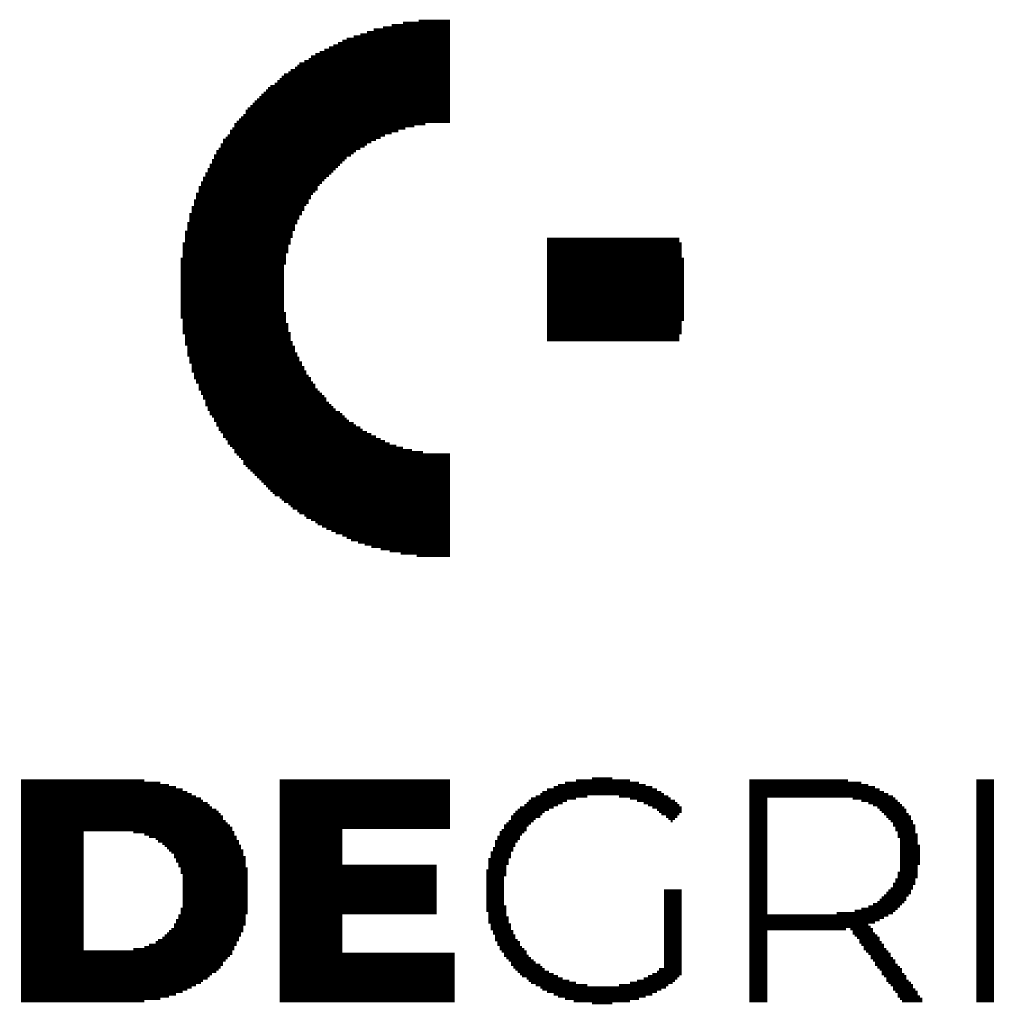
# Model space of a CAD drawing. Extents: x -9 to 122, y -9 to 65.
# Tile 299 of 308: x 106.26 to 113.6, y 41.19 to 48.59. Entities that reach past the tile are written whole.
import ezdxf

# ---------------------------------------------------------------- set-up
doc = ezdxf.new("R2010")
doc.units = 0
doc.layers.add('CLICKER_4_FOR_R7FA4M2A_V100_GTO', color=12, linetype='CONTINUOUS')

msp = doc.modelspace()

# ---------------------------------------------------------------- linework, layer by layer
at = {"layer": 'CLICKER_4_FOR_R7FA4M2A_V100_GTO', "const_width": 0.01778}
for points in [[(109.14126, 48.56988), (109.49432, 48.56988)], [(109.2581, 48.58512), (109.49432, 48.58512)], [(108.86948, 48.5013), (109.49432, 48.5013)], [(108.92028, 48.51908), (109.49432, 48.51908)], [(108.98886, 48.53432), (109.49432, 48.53432)], [(109.0549, 48.5521), (109.49432, 48.5521)], [(108.65104, 48.41748), (109.49432, 48.41748)], [(108.68406, 48.43526), (109.49432, 48.43526)], [(108.71708, 48.4505), (109.49432, 48.4505)], [(108.76788, 48.46828), (109.49432, 48.46828)], [(108.81868, 48.48352), (109.49432, 48.48352)], [(108.51388, 48.3489), (109.49432, 48.3489)], [(108.54944, 48.36668), (109.49432, 48.36668)], [(108.58246, 48.38446), (109.49432, 48.38446)], [(108.61548, 48.3997), (109.49432, 48.3997)], [(108.39704, 48.28286), (109.49432, 48.28286)], [(108.43006, 48.2981), (109.49432, 48.2981)], [(108.44784, 48.31588), (109.49432, 48.31588)], [(108.48086, 48.33366), (109.49432, 48.33366)], [(108.27766, 48.1965), (109.49432, 48.1965)], [(108.29544, 48.21428), (109.49432, 48.21428)], [(108.32846, 48.23206), (109.49432, 48.23206)], [(108.34624, 48.2473), (109.49432, 48.2473)], [(108.36148, 48.26508), (109.49432, 48.26508)], [(108.19384, 48.13046), (109.49432, 48.13046)], [(108.21162, 48.1457), (109.49432, 48.1457)], [(108.22686, 48.16348), (109.49432, 48.16348)], [(108.24464, 48.18126), (109.49432, 48.18126)], [(108.09224, 48.0441), (109.49432, 48.0441)], [(108.11002, 48.06188), (109.49432, 48.06188)], [(108.12526, 48.07966), (109.49432, 48.07966)], [(108.14304, 48.0949), (109.49432, 48.0949)], [(108.17606, 48.11268), (109.49432, 48.11268)], [(108.02366, 47.97806), (109.49432, 47.97806)], [(108.04144, 47.9933), (109.49432, 47.9933)], [(108.05922, 48.01108), (109.49432, 48.01108)], [(108.07446, 48.02886), (109.49432, 48.02886)], [(107.95762, 47.90948), (109.49432, 47.90948)], [(107.97286, 47.92726), (109.49432, 47.92726)], [(107.99064, 47.9425), (109.49432, 47.9425)], [(108.00842, 47.96028), (109.49432, 47.96028)], [(107.88904, 47.82566), (109.49432, 47.82566)], [(107.90682, 47.84344), (109.49432, 47.84344)], [(107.92206, 47.85868), (109.49432, 47.85868)], [(107.93984, 47.87646), (109.49432, 47.87646)], [(107.95762, 47.89424), (109.49432, 47.89424)], [(107.83824, 47.75708), (109.1057, 47.75708)], [(107.85602, 47.77486), (109.1565, 47.77486)], [(107.87126, 47.80788), (109.3089, 47.80788)], [(107.87126, 47.79264), (109.22508, 47.79264)], [(107.78744, 47.69104), (108.93806, 47.69104)], [(107.80522, 47.70628), (108.97108, 47.70628)], [(107.82046, 47.72406), (109.0041, 47.72406)], [(107.83824, 47.74184), (109.0549, 47.74184)], [(107.73664, 47.60468), (108.78566, 47.60468)], [(107.75442, 47.62246), (108.81868, 47.62246)], [(107.76966, 47.65548), (108.86948, 47.65548)], [(107.76966, 47.64024), (108.8517, 47.64024)], [(107.78744, 47.67326), (108.9025, 47.67326)], [(107.70362, 47.53864), (108.70184, 47.53864)], [(107.71886, 47.57166), (108.7501, 47.57166)], [(107.71886, 47.55388), (108.71708, 47.55388)], [(107.73664, 47.58944), (108.76788, 47.58944)], [(107.6706, 47.47006), (108.63326, 47.47006)], [(107.6706, 47.45228), (108.61548, 47.45228)], [(107.68584, 47.50308), (108.66628, 47.50308)], [(107.68584, 47.48784), (108.65104, 47.48784)], [(107.70362, 47.52086), (108.68406, 47.52086)], [(107.63504, 47.40402), (108.56468, 47.40402)], [(107.63504, 47.38624), (108.54944, 47.38624)], [(107.65282, 47.43704), (108.60024, 47.43704)], [(107.65282, 47.41926), (108.58246, 47.41926)], [(107.60202, 47.33544), (108.49864, 47.33544)], [(107.60202, 47.31766), (108.49864, 47.31766)], [(107.6198, 47.36846), (108.53166, 47.36846)], [(107.6198, 47.35322), (108.51388, 47.35322)], [(107.569, 47.23384), (108.43006, 47.23384)], [(107.58424, 47.28464), (108.46308, 47.28464)], [(107.58424, 47.26686), (108.44784, 47.26686)], [(107.58424, 47.25162), (108.44784, 47.25162)], [(107.60202, 47.30242), (108.48086, 47.30242)], [(107.55122, 47.18304), (108.39704, 47.18304)], [(107.55122, 47.16526), (108.39704, 47.16526)], [(107.569, 47.21606), (108.43006, 47.21606)], [(107.569, 47.20082), (108.41228, 47.20082)], [(107.53344, 47.13224), (108.37926, 47.13224)], [(107.53344, 47.11446), (108.36148, 47.11446)], [(107.53344, 47.09922), (108.36148, 47.09922)], [(107.53344, 47.08144), (108.34624, 47.08144)], [(107.55122, 47.15002), (108.37926, 47.15002)], [(107.5182, 47.06366), (108.34624, 47.06366)], [(107.5182, 47.04842), (108.32846, 47.04842)], [(107.5182, 47.03064), (108.32846, 47.03064)], [(107.5182, 47.01286), (108.32846, 47.01286)], [(107.50042, 46.99762), (108.31068, 46.99762)], [(107.50042, 46.97984), (108.31068, 46.97984)], [(107.50042, 46.96206), (108.31068, 46.96206)], [(107.50042, 46.94682), (108.29544, 46.94682)], [(110.2233, 46.94682), (111.21898, 46.94682)], [(107.48264, 46.91126), (108.29544, 46.91126)], [(107.48264, 46.89602), (108.27766, 46.89602)], [(107.48264, 46.87824), (108.27766, 46.87824)], [(107.48264, 46.863), (108.27766, 46.863)], [(107.50042, 46.92904), (108.29544, 46.92904)], [(110.2233, 46.92904), (111.21898, 46.92904)], [(110.2233, 46.91126), (111.23676, 46.91126)], [(110.2233, 46.89602), (111.23676, 46.89602)], [(110.2233, 46.87824), (111.23676, 46.87824)], [(110.2233, 46.863), (111.23676, 46.863)], [(107.4674, 46.79442), (108.25988, 46.79442)], [(107.48264, 46.84522), (108.27766, 46.84522)], [(107.48264, 46.82744), (108.25988, 46.82744)], [(107.48264, 46.8122), (108.25988, 46.8122)], [(110.2233, 46.84522), (111.23676, 46.84522)], [(110.2233, 46.82744), (111.23676, 46.82744)], [(110.2233, 46.8122), (111.23676, 46.8122)], [(110.2233, 46.79442), (111.25454, 46.79442)], [(107.4674, 46.77664), (108.25988, 46.77664)], [(107.4674, 46.7614), (108.25988, 46.7614)], [(107.4674, 46.74362), (108.24464, 46.74362)], [(107.4674, 46.72584), (108.24464, 46.72584)], [(110.2233, 46.77664), (111.25454, 46.77664)], [(110.2233, 46.7614), (111.25454, 46.7614)], [(110.2233, 46.74362), (111.25454, 46.74362)], [(110.2233, 46.72584), (111.25454, 46.72584)], [(107.4674, 46.7106), (108.24464, 46.7106)], [(107.4674, 46.69282), (108.24464, 46.69282)], [(107.4674, 46.67504), (108.24464, 46.67504)], [(107.4674, 46.6598), (108.24464, 46.6598)], [(107.4674, 46.64202), (108.24464, 46.64202)], [(110.2233, 46.7106), (111.25454, 46.7106)], [(110.2233, 46.69282), (111.25454, 46.69282)], [(110.2233, 46.67504), (111.25454, 46.67504)], [(110.2233, 46.6598), (111.25454, 46.6598)], [(110.2233, 46.64202), (111.25454, 46.64202)], [(107.4674, 46.62424), (108.24464, 46.62424)], [(107.4674, 46.609), (108.24464, 46.609)], [(107.4674, 46.59122), (108.24464, 46.59122)], [(107.4674, 46.57344), (108.24464, 46.57344)], [(110.2233, 46.62424), (111.25454, 46.62424)], [(110.2233, 46.609), (111.25454, 46.609)], [(110.2233, 46.59122), (111.25454, 46.59122)], [(110.2233, 46.57344), (111.25454, 46.57344)], [(107.4674, 46.5582), (108.24464, 46.5582)], [(107.4674, 46.54042), (108.24464, 46.54042)], [(107.4674, 46.52264), (108.24464, 46.52264)], [(107.4674, 46.5074), (108.24464, 46.5074)], [(107.4674, 46.48962), (108.24464, 46.48962)], [(110.2233, 46.5582), (111.25454, 46.5582)], [(110.2233, 46.54042), (111.25454, 46.54042)], [(110.2233, 46.52264), (111.25454, 46.52264)], [(110.2233, 46.5074), (111.25454, 46.5074)], [(110.2233, 46.48962), (111.25454, 46.48962)], [(107.4674, 46.47184), (108.24464, 46.47184)], [(107.4674, 46.4566), (108.24464, 46.4566)], [(107.4674, 46.43882), (108.24464, 46.43882)], [(107.4674, 46.42104), (108.24464, 46.42104)], [(110.2233, 46.47184), (111.25454, 46.47184)], [(110.2233, 46.4566), (111.25454, 46.4566)], [(110.2233, 46.43882), (111.25454, 46.43882)], [(110.2233, 46.42104), (111.25454, 46.42104)], [(107.4674, 46.4058), (108.24464, 46.4058)], [(107.4674, 46.38802), (108.25988, 46.38802)], [(107.4674, 46.37024), (108.25988, 46.37024)], [(107.4674, 46.355), (108.25988, 46.355)], [(110.2233, 46.4058), (111.25454, 46.4058)], [(110.2233, 46.38802), (111.25454, 46.38802)], [(110.2233, 46.37024), (111.25454, 46.37024)], [(110.2233, 46.355), (111.25454, 46.355)], [(107.48264, 46.33722), (108.25988, 46.33722)], [(107.48264, 46.32198), (108.25988, 46.32198)], [(107.48264, 46.3042), (108.27766, 46.3042)], [(107.48264, 46.28642), (108.27766, 46.28642)], [(107.48264, 46.27118), (108.27766, 46.27118)], [(110.2233, 46.33722), (111.25454, 46.33722)], [(110.2233, 46.32198), (111.23676, 46.32198)], [(110.2233, 46.3042), (111.23676, 46.3042)], [(110.2233, 46.28642), (111.23676, 46.28642)], [(110.2233, 46.27118), (111.23676, 46.27118)], [(107.48264, 46.2534), (108.27766, 46.2534)], [(107.48264, 46.23562), (108.29544, 46.23562)], [(107.50042, 46.22038), (108.29544, 46.22038)], [(107.50042, 46.2026), (108.29544, 46.2026)], [(110.2233, 46.2534), (111.23676, 46.2534)], [(110.2233, 46.23562), (111.23676, 46.23562)], [(110.2233, 46.22038), (111.21898, 46.22038)], [(110.2233, 46.2026), (111.21898, 46.2026)], [(107.50042, 46.18482), (108.29544, 46.18482)], [(107.50042, 46.16958), (108.31068, 46.16958)], [(107.50042, 46.1518), (108.31068, 46.1518)], [(107.5182, 46.13402), (108.32846, 46.13402)], [(107.5182, 46.11878), (108.32846, 46.11878)], [(110.2233, 46.18482), (111.21898, 46.18482)], [(107.5182, 46.101), (108.32846, 46.101)], [(107.5182, 46.08322), (108.34624, 46.08322)], [(107.5182, 46.06798), (108.34624, 46.06798)], [(107.53344, 46.0502), (108.36148, 46.0502)], [(107.53344, 46.03242), (108.36148, 46.03242)], [(107.53344, 46.01718), (108.37926, 46.01718)], [(107.55122, 45.9994), (108.37926, 45.9994)], [(107.55122, 45.98162), (108.39704, 45.98162)], [(107.55122, 45.96638), (108.39704, 45.96638)], [(107.55122, 45.9486), (108.41228, 45.9486)], [(107.569, 45.93082), (108.41228, 45.93082)], [(107.569, 45.91558), (108.43006, 45.91558)], [(107.569, 45.8978), (108.44784, 45.8978)], [(107.58424, 45.88002), (108.44784, 45.88002)], [(107.58424, 45.86478), (108.46308, 45.86478)], [(107.60202, 45.847), (108.48086, 45.847)], [(107.60202, 45.83176), (108.48086, 45.83176)], [(107.60202, 45.81398), (108.49864, 45.81398)], [(107.6198, 45.7962), (108.51388, 45.7962)], [(107.6198, 45.78096), (108.53166, 45.78096)], [(107.63504, 45.76318), (108.54944, 45.76318)], [(107.63504, 45.7454), (108.56468, 45.7454)], [(107.65282, 45.73016), (108.56468, 45.73016)], [(107.65282, 45.71238), (108.58246, 45.71238)], [(107.65282, 45.6946), (108.60024, 45.6946)], [(107.6706, 45.67936), (108.61548, 45.67936)], [(107.6706, 45.66158), (108.63326, 45.66158)], [(107.68584, 45.6438), (108.66628, 45.6438)], [(107.68584, 45.62856), (108.68406, 45.62856)], [(107.70362, 45.61078), (108.70184, 45.61078)], [(107.71886, 45.593), (108.71708, 45.593)], [(107.71886, 45.57776), (108.73486, 45.57776)], [(107.73664, 45.55998), (108.76788, 45.55998)], [(107.73664, 45.5422), (108.78566, 45.5422)], [(107.75442, 45.52696), (108.81868, 45.52696)], [(107.75442, 45.50918), (108.83646, 45.50918)], [(107.76966, 45.4914), (108.86948, 45.4914)], [(107.78744, 45.47616), (108.9025, 45.47616)], [(107.78744, 45.45838), (108.93806, 45.45838)], [(107.80522, 45.4406), (108.97108, 45.4406)], [(107.82046, 45.42536), (109.0041, 45.42536)], [(107.82046, 45.40758), (109.03966, 45.40758)], [(107.83824, 45.3898), (109.09046, 45.3898)], [(107.85602, 45.37456), (109.14126, 45.37456)], [(107.87126, 45.35678), (109.2073, 45.35678)], [(107.87126, 45.34154), (109.29112, 45.34154)], [(107.88904, 45.32376), (109.49432, 45.32376)], [(107.90682, 45.30598), (109.49432, 45.30598)], [(107.92206, 45.29074), (109.49432, 45.29074)], [(107.93984, 45.27296), (109.49432, 45.27296)], [(107.93984, 45.25518), (109.49432, 45.25518)], [(107.95762, 45.23994), (109.49432, 45.23994)], [(107.97286, 45.22216), (109.49432, 45.22216)], [(107.99064, 45.20438), (109.49432, 45.20438)], [(108.00842, 45.18914), (109.49432, 45.18914)], [(108.02366, 45.17136), (109.49432, 45.17136)], [(108.04144, 45.15358), (109.49432, 45.15358)], [(108.05922, 45.13834), (109.49432, 45.13834)], [(108.07446, 45.12056), (109.49432, 45.12056)], [(108.09224, 45.10278), (109.49432, 45.10278)], [(108.11002, 45.08754), (109.49432, 45.08754)], [(108.12526, 45.06976), (109.49432, 45.06976)], [(108.14304, 45.05198), (109.49432, 45.05198)], [(108.16082, 45.03674), (109.49432, 45.03674)], [(108.17606, 45.01896), (109.49432, 45.01896)], [(108.21162, 45.00118), (109.49432, 45.00118)], [(108.22686, 44.98594), (109.49432, 44.98594)], [(108.24464, 44.96816), (109.49432, 44.96816)], [(108.27766, 44.95038), (109.49432, 44.95038)], [(108.29544, 44.93514), (109.49432, 44.93514)], [(108.31068, 44.91736), (109.49432, 44.91736)], [(108.34624, 44.89958), (109.49432, 44.89958)], [(108.36148, 44.88434), (109.49432, 44.88434)], [(108.39704, 44.86656), (109.49432, 44.86656)], [(108.41228, 44.84878), (109.49432, 44.84878)], [(108.44784, 44.83354), (109.49432, 44.83354)], [(108.48086, 44.81576), (109.49432, 44.81576)], [(108.49864, 44.80052), (109.49432, 44.80052)], [(108.53166, 44.78274), (109.49432, 44.78274)], [(108.56468, 44.76496), (109.49432, 44.76496)], [(108.60024, 44.74972), (109.49432, 44.74972)], [(108.63326, 44.73194), (109.49432, 44.73194)], [(108.68406, 44.71416), (109.49432, 44.71416)], [(108.71708, 44.69892), (109.49432, 44.69892)], [(108.7501, 44.68114), (109.49432, 44.68114)], [(108.8009, 44.66336), (109.49432, 44.66336)], [(108.8517, 44.64812), (109.49432, 44.64812)], [(108.9025, 44.63034), (109.49432, 44.63034)], [(108.97108, 44.61256), (109.49432, 44.61256)], [(109.03966, 44.59732), (109.49432, 44.59732)], [(109.12348, 44.57954), (109.49432, 44.57954)], [(109.24286, 44.56176), (109.49432, 44.56176)], [(106.26598, 42.87266), (107.19562, 42.87266)], [(108.21162, 42.87266), (109.49432, 42.87266)], [(110.44174, 42.87266), (110.84814, 42.87266)], [(110.56112, 42.8879), (110.71352, 42.8879)], [(111.74476, 42.87266), (112.48644, 42.87266)], [(113.45164, 42.87266), (113.58626, 42.87266)], [(106.26598, 42.85488), (107.315, 42.85488)], [(106.26598, 42.8371), (107.38104, 42.8371)], [(106.26598, 42.82186), (107.43184, 42.82186)], [(106.26598, 42.80408), (107.48264, 42.80408)], [(108.21162, 42.85488), (109.49432, 42.85488)], [(108.21162, 42.8371), (109.49432, 42.8371)], [(108.21162, 42.82186), (109.49432, 42.82186)], [(108.21162, 42.80408), (109.49432, 42.80408)], [(110.2233, 42.80408), (111.05134, 42.80408)], [(110.2741, 42.82186), (111.01578, 42.82186)], [(110.30712, 42.8371), (110.96498, 42.8371)], [(110.35792, 42.85488), (110.91418, 42.85488)], [(111.74476, 42.85488), (112.58804, 42.85488)], [(111.74476, 42.8371), (112.63884, 42.8371)], [(111.74476, 42.82186), (112.68964, 42.82186)], [(111.74476, 42.80408), (112.7252, 42.80408)], [(113.45164, 42.85488), (113.58626, 42.85488)], [(113.45164, 42.8371), (113.58626, 42.8371)], [(113.45164, 42.82186), (113.58626, 42.82186)], [(113.45164, 42.80408), (113.58626, 42.80408)], [(106.26598, 42.7863), (107.5182, 42.7863)], [(106.26598, 42.77106), (107.55122, 42.77106)], [(106.26598, 42.75328), (107.58424, 42.75328)], [(106.26598, 42.73804), (107.6198, 42.73804)], [(106.26598, 42.72026), (107.63504, 42.72026)], [(108.21162, 42.7863), (109.49432, 42.7863)], [(108.21162, 42.77106), (109.49432, 42.77106)], [(108.21162, 42.75328), (109.49432, 42.75328)], [(108.21162, 42.73804), (109.49432, 42.73804)], [(108.21162, 42.72026), (109.49432, 42.72026)], [(110.08614, 42.72026), (110.37316, 42.72026)], [(110.10392, 42.73804), (110.44174, 42.73804)], [(110.13694, 42.75328), (110.52556, 42.75328)], [(110.1725, 42.77106), (111.10214, 42.77106)], [(110.18774, 42.7863), (111.08436, 42.7863)], [(110.76432, 42.75328), (111.13516, 42.75328)], [(110.84814, 42.73804), (111.15294, 42.73804)], [(110.89894, 42.72026), (111.18596, 42.72026)], [(111.74476, 42.7863), (112.75822, 42.7863)], [(111.74476, 42.77106), (112.79124, 42.77106)], [(111.74476, 42.75328), (112.8268, 42.75328)], [(111.74476, 42.73804), (111.87938, 42.73804)], [(111.74476, 42.72026), (111.87938, 42.72026)], [(112.522, 42.73804), (112.84204, 42.73804)], [(112.58804, 42.72026), (112.85982, 42.72026)], [(113.45164, 42.7863), (113.58626, 42.7863)], [(113.45164, 42.77106), (113.58626, 42.77106)], [(113.45164, 42.75328), (113.58626, 42.75328)], [(113.45164, 42.73804), (113.58626, 42.73804)], [(113.45164, 42.72026), (113.58626, 42.72026)], [(106.26598, 42.70248), (107.6706, 42.70248)], [(106.26598, 42.68724), (107.68584, 42.68724)], [(106.26598, 42.66946), (107.70362, 42.66946)], [(106.26598, 42.65168), (107.73664, 42.65168)], [(108.21162, 42.70248), (109.49432, 42.70248)], [(108.21162, 42.68724), (109.49432, 42.68724)], [(108.21162, 42.66946), (109.49432, 42.66946)], [(108.21162, 42.65168), (109.49432, 42.65168)], [(110.00232, 42.65168), (110.23854, 42.65168)], [(110.0201, 42.66946), (110.2741, 42.66946)], [(110.05312, 42.68724), (110.30712, 42.68724)], [(110.0709, 42.70248), (110.34014, 42.70248)], [(110.94974, 42.70248), (111.20374, 42.70248)], [(110.98276, 42.68724), (111.21898, 42.68724)], [(111.01578, 42.66946), (111.23676, 42.66946)], [(111.05134, 42.65168), (111.23676, 42.65168)], [(111.74476, 42.70248), (111.87938, 42.70248)], [(111.74476, 42.68724), (111.87938, 42.68724)], [(111.74476, 42.66946), (111.87938, 42.66946)], [(111.74476, 42.65168), (111.87938, 42.65168)], [(112.63884, 42.70248), (112.8776, 42.70248)], [(112.6744, 42.68724), (112.89284, 42.68724)], [(112.70742, 42.66946), (112.91062, 42.66946)], [(112.7252, 42.65168), (112.92586, 42.65168)], [(113.45164, 42.70248), (113.58626, 42.70248)], [(113.45164, 42.68724), (113.58626, 42.68724)], [(113.45164, 42.66946), (113.58626, 42.66946)], [(113.45164, 42.65168), (113.58626, 42.65168)], [(106.26598, 42.63644), (107.75442, 42.63644)], [(106.26598, 42.61866), (107.76966, 42.61866)], [(106.26598, 42.60088), (107.78744, 42.60088)], [(106.26598, 42.58564), (107.78744, 42.58564)], [(106.26598, 42.56786), (107.80522, 42.56786)], [(108.21162, 42.63644), (109.49432, 42.63644)], [(108.21162, 42.61866), (109.49432, 42.61866)], [(108.21162, 42.60088), (109.49432, 42.60088)], [(108.21162, 42.58564), (109.49432, 42.58564)], [(108.21162, 42.56786), (109.49432, 42.56786)], [(109.93374, 42.56786), (110.1217, 42.56786)], [(109.95152, 42.60088), (110.1725, 42.60088)], [(109.95152, 42.58564), (110.13694, 42.58564)], [(109.9693, 42.61866), (110.18774, 42.61866)], [(109.98454, 42.63644), (110.20552, 42.63644)], [(111.06658, 42.63644), (111.23676, 42.63644)], [(111.08436, 42.61866), (111.21898, 42.61866)], [(111.11738, 42.60088), (111.20374, 42.60088)], [(111.13516, 42.58564), (111.18596, 42.58564)], [(111.15294, 42.56786), (111.16818, 42.56786)], [(111.74476, 42.63644), (111.87938, 42.63644)], [(111.74476, 42.61866), (111.87938, 42.61866)], [(111.74476, 42.60088), (111.87938, 42.60088)], [(111.74476, 42.58564), (111.87938, 42.58564)], [(111.74476, 42.56786), (111.87938, 42.56786)], [(112.74044, 42.63644), (112.92586, 42.63644)], [(112.75822, 42.61866), (112.94364, 42.61866)], [(112.776, 42.60088), (112.96142, 42.60088)], [(112.79124, 42.58564), (112.96142, 42.58564)], [(112.80902, 42.56786), (112.97666, 42.56786)], [(113.45164, 42.63644), (113.58626, 42.63644)], [(113.45164, 42.61866), (113.58626, 42.61866)], [(113.45164, 42.60088), (113.58626, 42.60088)], [(113.45164, 42.58564), (113.58626, 42.58564)], [(113.45164, 42.56786), (113.58626, 42.56786)], [(106.26598, 42.55008), (107.82046, 42.55008)], [(106.26598, 42.53484), (107.83824, 42.53484)], [(106.26598, 42.51706), (107.85602, 42.51706)], [(106.26598, 42.49928), (107.85602, 42.49928)], [(108.21162, 42.55008), (109.49432, 42.55008)], [(108.21162, 42.53484), (109.49432, 42.53484)], [(108.21162, 42.51706), (109.49432, 42.51706)], [(108.21162, 42.49928), (108.68406, 42.49928)], [(109.88294, 42.49928), (110.0709, 42.49928)], [(109.90072, 42.53484), (110.08614, 42.53484)], [(109.90072, 42.51706), (110.0709, 42.51706)], [(109.9185, 42.55008), (110.10392, 42.55008)], [(111.74476, 42.55008), (111.87938, 42.55008)], [(111.74476, 42.53484), (111.87938, 42.53484)], [(111.74476, 42.51706), (111.87938, 42.51706)], [(111.74476, 42.49928), (111.87938, 42.49928)], [(112.8268, 42.55008), (112.97666, 42.55008)], [(112.8268, 42.53484), (112.99444, 42.53484)], [(112.84204, 42.51706), (112.99444, 42.51706)], [(112.84204, 42.49928), (112.99444, 42.49928)], [(113.45164, 42.55008), (113.58626, 42.55008)], [(113.45164, 42.53484), (113.58626, 42.53484)], [(113.45164, 42.51706), (113.58626, 42.51706)], [(113.45164, 42.49928), (113.58626, 42.49928)], [(106.26598, 42.48404), (106.73842, 42.48404)], [(106.26598, 42.46626), (106.73842, 42.46626)], [(106.26598, 42.44848), (106.73842, 42.44848)], [(106.26598, 42.43324), (106.73842, 42.43324)], [(107.1118, 42.48404), (107.87126, 42.48404)], [(107.19562, 42.46626), (107.87126, 42.46626)], [(107.22864, 42.44848), (107.88904, 42.44848)], [(107.27944, 42.43324), (107.88904, 42.43324)], [(108.21162, 42.48404), (108.68406, 42.48404)], [(108.21162, 42.46626), (108.68406, 42.46626)], [(108.21162, 42.44848), (108.68406, 42.44848)], [(108.21162, 42.43324), (108.68406, 42.43324)], [(109.84992, 42.44848), (110.0201, 42.44848)], [(109.84992, 42.43324), (110.0201, 42.43324)], [(109.8677, 42.48404), (110.05312, 42.48404)], [(109.8677, 42.46626), (110.03534, 42.46626)], [(111.74476, 42.48404), (111.87938, 42.48404)], [(111.74476, 42.46626), (111.87938, 42.46626)], [(111.74476, 42.44848), (111.87938, 42.44848)], [(111.74476, 42.43324), (111.87938, 42.43324)], [(112.85982, 42.48404), (112.99444, 42.48404)], [(112.85982, 42.46626), (113.01222, 42.46626)], [(112.85982, 42.44848), (113.01222, 42.44848)], [(112.8776, 42.43324), (113.01222, 42.43324)], [(113.45164, 42.48404), (113.58626, 42.48404)], [(113.45164, 42.46626), (113.58626, 42.46626)], [(113.45164, 42.44848), (113.58626, 42.44848)], [(113.45164, 42.43324), (113.58626, 42.43324)], [(106.26598, 42.41546), (106.73842, 42.41546)], [(106.26598, 42.39768), (106.73842, 42.39768)], [(106.26598, 42.38244), (106.73842, 42.38244)], [(106.26598, 42.36466), (106.73842, 42.36466)], [(106.26598, 42.34688), (106.73842, 42.34688)], [(107.29722, 42.41546), (107.90682, 42.41546)], [(107.33024, 42.39768), (107.90682, 42.39768)], [(107.34802, 42.38244), (107.92206, 42.38244)], [(107.3658, 42.36466), (107.92206, 42.36466)], [(107.38104, 42.34688), (107.93984, 42.34688)], [(108.21162, 42.41546), (108.68406, 42.41546)], [(108.21162, 42.39768), (108.68406, 42.39768)], [(108.21162, 42.38244), (108.68406, 42.38244)], [(108.21162, 42.36466), (108.68406, 42.36466)], [(108.21162, 42.34688), (108.68406, 42.34688)], [(109.8169, 42.36466), (109.9693, 42.36466)], [(109.8169, 42.34688), (109.9693, 42.34688)], [(109.83214, 42.41546), (110.00232, 42.41546)], [(109.83214, 42.39768), (109.98454, 42.39768)], [(109.83214, 42.38244), (109.98454, 42.38244)], [(111.74476, 42.41546), (111.87938, 42.41546)], [(111.74476, 42.39768), (111.87938, 42.39768)], [(111.74476, 42.38244), (111.87938, 42.38244)], [(111.74476, 42.36466), (111.87938, 42.36466)], [(111.74476, 42.34688), (111.87938, 42.34688)], [(112.8776, 42.41546), (113.01222, 42.41546)], [(112.8776, 42.39768), (113.01222, 42.39768)], [(112.8776, 42.38244), (113.02746, 42.38244)], [(112.8776, 42.36466), (113.02746, 42.36466)], [(112.8776, 42.34688), (113.02746, 42.34688)], [(113.45164, 42.41546), (113.58626, 42.41546)], [(113.45164, 42.39768), (113.58626, 42.39768)], [(113.45164, 42.38244), (113.58626, 42.38244)], [(113.45164, 42.36466), (113.58626, 42.36466)], [(113.45164, 42.34688), (113.58626, 42.34688)], [(106.26598, 42.33164), (106.73842, 42.33164)], [(106.26598, 42.31386), (106.73842, 42.31386)], [(106.26598, 42.29608), (106.73842, 42.29608)], [(106.26598, 42.28084), (106.73842, 42.28084)], [(107.39882, 42.33164), (107.93984, 42.33164)], [(107.4166, 42.31386), (107.93984, 42.31386)], [(107.4166, 42.29608), (107.95762, 42.29608)], [(107.43184, 42.28084), (107.95762, 42.28084)], [(108.21162, 42.33164), (108.68406, 42.33164)], [(108.21162, 42.31386), (108.68406, 42.31386)], [(108.21162, 42.29608), (108.68406, 42.29608)], [(108.21162, 42.28084), (108.68406, 42.28084)], [(109.78134, 42.28084), (109.93374, 42.28084)], [(109.79912, 42.33164), (109.95152, 42.33164)], [(109.79912, 42.31386), (109.95152, 42.31386)], [(109.79912, 42.29608), (109.95152, 42.29608)], [(111.74476, 42.33164), (111.87938, 42.33164)], [(111.74476, 42.31386), (111.87938, 42.31386)], [(111.74476, 42.29608), (111.87938, 42.29608)], [(111.74476, 42.28084), (111.87938, 42.28084)], [(112.8776, 42.33164), (113.02746, 42.33164)], [(112.8776, 42.31386), (113.02746, 42.31386)], [(112.8776, 42.29608), (113.02746, 42.29608)], [(112.8776, 42.28084), (113.02746, 42.28084)], [(113.45164, 42.33164), (113.58626, 42.33164)], [(113.45164, 42.31386), (113.58626, 42.31386)], [(113.45164, 42.29608), (113.58626, 42.29608)], [(113.45164, 42.28084), (113.58626, 42.28084)], [(106.26598, 42.26306), (106.73842, 42.26306)], [(106.26598, 42.24528), (106.73842, 42.24528)], [(106.26598, 42.23004), (106.73842, 42.23004)], [(106.26598, 42.21226), (106.73842, 42.21226)], [(106.26598, 42.19702), (106.73842, 42.19702)], [(107.43184, 42.26306), (107.95762, 42.26306)], [(107.44962, 42.24528), (107.95762, 42.24528)], [(107.44962, 42.23004), (107.95762, 42.23004)], [(107.4674, 42.21226), (107.97286, 42.21226)], [(107.4674, 42.19702), (107.97286, 42.19702)], [(108.21162, 42.26306), (108.68406, 42.26306)], [(108.21162, 42.24528), (108.68406, 42.24528)], [(108.21162, 42.23004), (109.39272, 42.23004)], [(108.21162, 42.21226), (109.39272, 42.21226)], [(108.21162, 42.19702), (109.39272, 42.19702)], [(109.7661, 42.19702), (109.9185, 42.19702)], [(109.78134, 42.26306), (109.93374, 42.26306)], [(109.78134, 42.24528), (109.93374, 42.24528)], [(109.78134, 42.23004), (109.9185, 42.23004)], [(109.78134, 42.21226), (109.9185, 42.21226)], [(111.74476, 42.26306), (111.87938, 42.26306)], [(111.74476, 42.24528), (111.87938, 42.24528)], [(111.74476, 42.23004), (111.87938, 42.23004)], [(111.74476, 42.21226), (111.87938, 42.21226)], [(111.74476, 42.19702), (111.87938, 42.19702)], [(112.8776, 42.26306), (113.02746, 42.26306)], [(112.8776, 42.24528), (113.02746, 42.24528)], [(112.8776, 42.23004), (113.01222, 42.23004)], [(112.8776, 42.21226), (113.01222, 42.21226)], [(112.8776, 42.19702), (113.01222, 42.19702)], [(113.45164, 42.26306), (113.58626, 42.26306)], [(113.45164, 42.24528), (113.58626, 42.24528)], [(113.45164, 42.23004), (113.58626, 42.23004)], [(113.45164, 42.21226), (113.58626, 42.21226)], [(113.45164, 42.19702), (113.58626, 42.19702)], [(106.26598, 42.17924), (106.73842, 42.17924)], [(106.26598, 42.16146), (106.73842, 42.16146)], [(106.26598, 42.14622), (106.73842, 42.14622)], [(106.26598, 42.12844), (106.73842, 42.12844)], [(107.4674, 42.17924), (107.97286, 42.17924)], [(107.48264, 42.16146), (107.97286, 42.16146)], [(107.48264, 42.14622), (107.97286, 42.14622)], [(107.48264, 42.12844), (107.97286, 42.12844)], [(108.21162, 42.17924), (109.39272, 42.17924)], [(108.21162, 42.16146), (109.39272, 42.16146)], [(108.21162, 42.14622), (109.39272, 42.14622)], [(108.21162, 42.12844), (109.39272, 42.12844)], [(109.7661, 42.17924), (109.9185, 42.17924)], [(109.7661, 42.16146), (109.9185, 42.16146)], [(109.7661, 42.14622), (109.90072, 42.14622)], [(109.7661, 42.12844), (109.90072, 42.12844)], [(111.74476, 42.17924), (111.87938, 42.17924)], [(111.74476, 42.16146), (111.87938, 42.16146)], [(111.74476, 42.14622), (111.87938, 42.14622)], [(111.74476, 42.12844), (111.87938, 42.12844)], [(112.84204, 42.12844), (112.99444, 42.12844)], [(112.85982, 42.17924), (113.01222, 42.17924)], [(112.85982, 42.16146), (113.01222, 42.16146)], [(112.85982, 42.14622), (113.01222, 42.14622)], [(113.45164, 42.17924), (113.58626, 42.17924)], [(113.45164, 42.16146), (113.58626, 42.16146)], [(113.45164, 42.14622), (113.58626, 42.14622)], [(113.45164, 42.12844), (113.58626, 42.12844)], [(106.26598, 42.11066), (106.73842, 42.11066)], [(106.26598, 42.09542), (106.73842, 42.09542)], [(106.26598, 42.07764), (106.73842, 42.07764)], [(106.26598, 42.05986), (106.73842, 42.05986)], [(107.48264, 42.11066), (107.97286, 42.11066)], [(107.48264, 42.09542), (107.97286, 42.09542)], [(107.48264, 42.07764), (107.97286, 42.07764)], [(107.48264, 42.05986), (107.97286, 42.05986)], [(108.21162, 42.11066), (109.39272, 42.11066)], [(108.21162, 42.09542), (109.39272, 42.09542)], [(108.21162, 42.07764), (109.39272, 42.07764)], [(108.21162, 42.05986), (109.39272, 42.05986)], [(109.7661, 42.11066), (109.90072, 42.11066)], [(109.7661, 42.09542), (109.90072, 42.09542)], [(109.7661, 42.07764), (109.90072, 42.07764)], [(109.7661, 42.05986), (109.90072, 42.05986)], [(111.74476, 42.11066), (111.87938, 42.11066)], [(111.74476, 42.09542), (111.87938, 42.09542)], [(111.74476, 42.07764), (111.87938, 42.07764)], [(111.74476, 42.05986), (111.87938, 42.05986)], [(112.80902, 42.05986), (112.97666, 42.05986)], [(112.8268, 42.09542), (112.99444, 42.09542)], [(112.8268, 42.07764), (112.97666, 42.07764)], [(112.84204, 42.11066), (112.99444, 42.11066)], [(113.45164, 42.11066), (113.58626, 42.11066)], [(113.45164, 42.09542), (113.58626, 42.09542)], [(113.45164, 42.07764), (113.58626, 42.07764)], [(113.45164, 42.05986), (113.58626, 42.05986)], [(106.26598, 42.04462), (106.73842, 42.04462)], [(106.26598, 42.02684), (106.73842, 42.02684)], [(106.26598, 42.00906), (106.73842, 42.00906)], [(106.26598, 41.99382), (106.73842, 41.99382)], [(106.26598, 41.97604), (106.73842, 41.97604)], [(107.48264, 42.04462), (107.97286, 42.04462)], [(107.48264, 42.02684), (107.97286, 42.02684)], [(107.48264, 42.00906), (107.97286, 42.00906)], [(107.48264, 41.99382), (107.97286, 41.99382)], [(107.48264, 41.97604), (107.97286, 41.97604)], [(108.21162, 42.04462), (109.39272, 42.04462)], [(108.21162, 42.02684), (109.39272, 42.02684)], [(108.21162, 42.00906), (109.39272, 42.00906)], [(108.21162, 41.99382), (109.39272, 41.99382)], [(108.21162, 41.97604), (109.39272, 41.97604)], [(109.7661, 42.04462), (109.90072, 42.04462)], [(109.7661, 42.02684), (109.90072, 42.02684)], [(109.7661, 42.00906), (109.90072, 42.00906)], [(109.7661, 41.99382), (109.90072, 41.99382)], [(109.7661, 41.97604), (109.90072, 41.97604)], [(111.10214, 42.04462), (111.23676, 42.04462)], [(111.10214, 42.02684), (111.23676, 42.02684)], [(111.10214, 42.00906), (111.23676, 42.00906)], [(111.10214, 41.99382), (111.23676, 41.99382)], [(111.10214, 41.97604), (111.23676, 41.97604)], [(111.74476, 42.04462), (111.87938, 42.04462)], [(111.74476, 42.02684), (111.87938, 42.02684)], [(111.74476, 42.00906), (111.87938, 42.00906)], [(111.74476, 41.99382), (111.87938, 41.99382)], [(111.74476, 41.97604), (111.87938, 41.97604)], [(112.7252, 41.97604), (112.92586, 41.97604)], [(112.74044, 41.99382), (112.92586, 41.99382)], [(112.75822, 42.00906), (112.94364, 42.00906)], [(112.776, 42.02684), (112.96142, 42.02684)], [(112.79124, 42.04462), (112.96142, 42.04462)], [(113.45164, 42.04462), (113.58626, 42.04462)], [(113.45164, 42.02684), (113.58626, 42.02684)], [(113.45164, 42.00906), (113.58626, 42.00906)], [(113.45164, 41.99382), (113.58626, 41.99382)], [(113.45164, 41.97604), (113.58626, 41.97604)], [(106.26598, 41.95826), (106.73842, 41.95826)], [(106.26598, 41.94302), (106.73842, 41.94302)], [(106.26598, 41.92524), (106.73842, 41.92524)], [(106.26598, 41.90746), (106.73842, 41.90746)], [(107.4674, 41.90746), (107.97286, 41.90746)], [(107.48264, 41.95826), (107.97286, 41.95826)], [(107.48264, 41.94302), (107.97286, 41.94302)], [(107.48264, 41.92524), (107.97286, 41.92524)], [(108.21162, 41.95826), (109.39272, 41.95826)], [(108.21162, 41.94302), (109.39272, 41.94302)], [(108.21162, 41.92524), (109.39272, 41.92524)], [(108.21162, 41.90746), (109.39272, 41.90746)], [(109.7661, 41.95826), (109.90072, 41.95826)], [(109.7661, 41.94302), (109.90072, 41.94302)], [(109.7661, 41.92524), (109.9185, 41.92524)], [(109.7661, 41.90746), (109.9185, 41.90746)], [(111.10214, 41.95826), (111.23676, 41.95826)], [(111.10214, 41.94302), (111.23676, 41.94302)], [(111.10214, 41.92524), (111.23676, 41.92524)], [(111.10214, 41.90746), (111.23676, 41.90746)], [(111.74476, 41.95826), (111.87938, 41.95826)], [(111.74476, 41.94302), (111.87938, 41.94302)], [(111.74476, 41.92524), (111.87938, 41.92524)], [(111.74476, 41.90746), (111.87938, 41.90746)], [(112.58804, 41.90746), (112.85982, 41.90746)], [(112.63884, 41.92524), (112.8776, 41.92524)], [(112.6744, 41.94302), (112.89284, 41.94302)], [(112.70742, 41.95826), (112.91062, 41.95826)], [(113.45164, 41.95826), (113.58626, 41.95826)], [(113.45164, 41.94302), (113.58626, 41.94302)], [(113.45164, 41.92524), (113.58626, 41.92524)], [(113.45164, 41.90746), (113.58626, 41.90746)], [(106.26598, 41.89222), (106.73842, 41.89222)], [(106.26598, 41.87444), (106.73842, 41.87444)], [(106.26598, 41.85666), (106.73842, 41.85666)], [(106.26598, 41.84142), (106.73842, 41.84142)], [(107.44962, 41.85666), (107.95762, 41.85666)], [(107.44962, 41.84142), (107.95762, 41.84142)], [(107.4674, 41.89222), (107.97286, 41.89222)], [(107.4674, 41.87444), (107.97286, 41.87444)], [(108.21162, 41.89222), (109.39272, 41.89222)], [(108.21162, 41.87444), (109.39272, 41.87444)], [(108.21162, 41.85666), (108.68406, 41.85666)], [(108.21162, 41.84142), (108.68406, 41.84142)], [(109.7661, 41.89222), (109.9185, 41.89222)], [(109.78134, 41.87444), (109.9185, 41.87444)], [(109.78134, 41.85666), (109.9185, 41.85666)], [(109.78134, 41.84142), (109.93374, 41.84142)], [(111.10214, 41.89222), (111.23676, 41.89222)], [(111.10214, 41.87444), (111.23676, 41.87444)], [(111.10214, 41.85666), (111.23676, 41.85666)], [(111.10214, 41.84142), (111.23676, 41.84142)], [(111.74476, 41.89222), (111.87938, 41.89222)], [(111.74476, 41.87444), (111.87938, 41.87444)], [(111.74476, 41.85666), (112.79124, 41.85666)], [(111.74476, 41.84142), (112.75822, 41.84142)], [(112.40262, 41.87444), (112.8268, 41.87444)], [(112.53724, 41.89222), (112.84204, 41.89222)], [(113.45164, 41.89222), (113.58626, 41.89222)], [(113.45164, 41.87444), (113.58626, 41.87444)], [(113.45164, 41.85666), (113.58626, 41.85666)], [(113.45164, 41.84142), (113.58626, 41.84142)], [(106.26598, 41.82364), (106.73842, 41.82364)], [(106.26598, 41.80586), (106.73842, 41.80586)], [(106.26598, 41.79062), (106.73842, 41.79062)], [(106.26598, 41.77284), (106.73842, 41.77284)], [(106.26598, 41.75506), (106.73842, 41.75506)], [(107.39882, 41.75506), (107.93984, 41.75506)], [(107.4166, 41.79062), (107.95762, 41.79062)], [(107.4166, 41.77284), (107.93984, 41.77284)], [(107.43184, 41.82364), (107.95762, 41.82364)], [(107.43184, 41.80586), (107.95762, 41.80586)], [(108.21162, 41.82364), (108.68406, 41.82364)], [(108.21162, 41.80586), (108.68406, 41.80586)], [(108.21162, 41.79062), (108.68406, 41.79062)], [(108.21162, 41.77284), (108.68406, 41.77284)], [(108.21162, 41.75506), (108.68406, 41.75506)], [(109.78134, 41.82364), (109.93374, 41.82364)], [(109.78134, 41.80586), (109.93374, 41.80586)], [(109.79912, 41.79062), (109.95152, 41.79062)], [(109.79912, 41.77284), (109.95152, 41.77284)], [(109.79912, 41.75506), (109.95152, 41.75506)], [(111.10214, 41.82364), (111.23676, 41.82364)], [(111.10214, 41.80586), (111.23676, 41.80586)], [(111.10214, 41.79062), (111.23676, 41.79062)], [(111.10214, 41.77284), (111.23676, 41.77284)], [(111.10214, 41.75506), (111.23676, 41.75506)], [(111.74476, 41.82364), (112.7252, 41.82364)], [(111.74476, 41.80586), (112.68964, 41.80586)], [(111.74476, 41.79062), (112.63884, 41.79062)], [(111.74476, 41.77284), (112.65662, 41.77284)], [(111.74476, 41.75506), (112.4712, 41.75506)], [(112.50422, 41.75506), (112.6744, 41.75506)], [(113.45164, 41.82364), (113.58626, 41.82364)], [(113.45164, 41.80586), (113.58626, 41.80586)], [(113.45164, 41.79062), (113.58626, 41.79062)], [(113.45164, 41.77284), (113.58626, 41.77284)], [(113.45164, 41.75506), (113.58626, 41.75506)], [(106.26598, 41.73982), (106.73842, 41.73982)], [(106.26598, 41.72204), (106.73842, 41.72204)], [(106.26598, 41.7068), (106.73842, 41.7068)], [(106.26598, 41.68902), (106.73842, 41.68902)], [(107.33024, 41.68902), (107.90682, 41.68902)], [(107.34802, 41.7068), (107.92206, 41.7068)], [(107.3658, 41.72204), (107.92206, 41.72204)], [(107.38104, 41.73982), (107.93984, 41.73982)], [(108.21162, 41.73982), (108.68406, 41.73982)], [(108.21162, 41.72204), (108.68406, 41.72204)], [(108.21162, 41.7068), (108.68406, 41.7068)], [(108.21162, 41.68902), (108.68406, 41.68902)], [(109.8169, 41.73982), (109.9693, 41.73982)], [(109.8169, 41.72204), (109.9693, 41.72204)], [(109.83214, 41.7068), (109.98454, 41.7068)], [(109.83214, 41.68902), (109.98454, 41.68902)], [(111.10214, 41.73982), (111.23676, 41.73982)], [(111.10214, 41.72204), (111.23676, 41.72204)], [(111.10214, 41.7068), (111.23676, 41.7068)], [(111.10214, 41.68902), (111.23676, 41.68902)], [(111.74476, 41.73982), (111.87938, 41.73982)], [(111.74476, 41.72204), (111.87938, 41.72204)], [(111.74476, 41.7068), (111.87938, 41.7068)], [(111.74476, 41.68902), (111.87938, 41.68902)], [(112.522, 41.73982), (112.6744, 41.73982)], [(112.522, 41.72204), (112.68964, 41.72204)], [(112.53724, 41.7068), (112.70742, 41.7068)], [(112.55502, 41.68902), (112.7252, 41.68902)], [(113.45164, 41.73982), (113.58626, 41.73982)], [(113.45164, 41.72204), (113.58626, 41.72204)], [(113.45164, 41.7068), (113.58626, 41.7068)], [(113.45164, 41.68902), (113.58626, 41.68902)], [(106.26598, 41.67124), (106.73842, 41.67124)], [(106.26598, 41.656), (106.73842, 41.656)], [(106.26598, 41.63822), (106.73842, 41.63822)], [(106.26598, 41.62044), (106.73842, 41.62044)], [(106.26598, 41.6052), (106.73842, 41.6052)], [(107.1118, 41.6052), (107.87126, 41.6052)], [(107.19562, 41.62044), (107.87126, 41.62044)], [(107.22864, 41.63822), (107.88904, 41.63822)], [(107.27944, 41.656), (107.88904, 41.656)], [(107.29722, 41.67124), (107.90682, 41.67124)], [(108.21162, 41.67124), (108.68406, 41.67124)], [(108.21162, 41.656), (108.68406, 41.656)], [(108.21162, 41.63822), (108.68406, 41.63822)], [(108.21162, 41.62044), (108.68406, 41.62044)], [(108.21162, 41.6052), (108.68406, 41.6052)], [(109.83214, 41.67124), (110.00232, 41.67124)], [(109.84992, 41.656), (110.0201, 41.656)], [(109.84992, 41.63822), (110.0201, 41.63822)], [(109.8677, 41.62044), (110.03534, 41.62044)], [(109.8677, 41.6052), (110.05312, 41.6052)], [(111.10214, 41.67124), (111.23676, 41.67124)], [(111.10214, 41.656), (111.23676, 41.656)], [(111.10214, 41.63822), (111.23676, 41.63822)], [(111.10214, 41.62044), (111.23676, 41.62044)], [(111.10214, 41.6052), (111.23676, 41.6052)], [(111.74476, 41.67124), (111.87938, 41.67124)], [(111.74476, 41.656), (111.87938, 41.656)], [(111.74476, 41.63822), (111.87938, 41.63822)], [(111.74476, 41.62044), (111.87938, 41.62044)], [(111.74476, 41.6052), (111.87938, 41.6052)], [(112.5728, 41.67124), (112.7252, 41.67124)], [(112.5728, 41.656), (112.74044, 41.656)], [(112.58804, 41.63822), (112.75822, 41.63822)], [(112.60582, 41.62044), (112.75822, 41.62044)], [(112.60582, 41.6052), (112.776, 41.6052)], [(113.45164, 41.67124), (113.58626, 41.67124)], [(113.45164, 41.656), (113.58626, 41.656)], [(113.45164, 41.63822), (113.58626, 41.63822)], [(113.45164, 41.62044), (113.58626, 41.62044)], [(113.45164, 41.6052), (113.58626, 41.6052)], [(106.26598, 41.58742), (107.85602, 41.58742)], [(106.26598, 41.56964), (107.85602, 41.56964)], [(106.26598, 41.5544), (107.83824, 41.5544)], [(106.26598, 41.53662), (107.82046, 41.53662)], [(108.21162, 41.58742), (108.68406, 41.58742)], [(108.21162, 41.56964), (109.52988, 41.56964)], [(108.21162, 41.5544), (109.52988, 41.5544)], [(108.21162, 41.53662), (109.52988, 41.53662)], [(109.88294, 41.58742), (110.0709, 41.58742)], [(109.90072, 41.56964), (110.0709, 41.56964)], [(109.90072, 41.5544), (110.08614, 41.5544)], [(109.9185, 41.53662), (110.10392, 41.53662)], [(111.10214, 41.58742), (111.23676, 41.58742)], [(111.10214, 41.56964), (111.23676, 41.56964)], [(111.10214, 41.5544), (111.23676, 41.5544)], [(111.10214, 41.53662), (111.23676, 41.53662)], [(111.74476, 41.58742), (111.87938, 41.58742)], [(111.74476, 41.56964), (111.87938, 41.56964)], [(111.74476, 41.5544), (111.87938, 41.5544)], [(111.74476, 41.53662), (111.87938, 41.53662)], [(112.6236, 41.58742), (112.79124, 41.58742)], [(112.63884, 41.56964), (112.80902, 41.56964)], [(112.65662, 41.5544), (112.80902, 41.5544)], [(112.65662, 41.53662), (112.8268, 41.53662)], [(113.45164, 41.58742), (113.58626, 41.58742)], [(113.45164, 41.56964), (113.58626, 41.56964)], [(113.45164, 41.5544), (113.58626, 41.5544)], [(113.45164, 41.53662), (113.58626, 41.53662)], [(106.26598, 41.51884), (107.80522, 41.51884)], [(106.26598, 41.5036), (107.78744, 41.5036)], [(106.26598, 41.48582), (107.78744, 41.48582)], [(106.26598, 41.46804), (107.76966, 41.46804)], [(108.21162, 41.51884), (109.52988, 41.51884)], [(108.21162, 41.5036), (109.52988, 41.5036)], [(108.21162, 41.48582), (109.52988, 41.48582)], [(108.21162, 41.46804), (109.52988, 41.46804)], [(109.93374, 41.51884), (110.1217, 41.51884)], [(109.95152, 41.5036), (110.13694, 41.5036)], [(109.95152, 41.48582), (110.1725, 41.48582)], [(109.9693, 41.46804), (110.18774, 41.46804)], [(111.10214, 41.51884), (111.23676, 41.51884)], [(111.10214, 41.5036), (111.23676, 41.5036)], [(111.10214, 41.48582), (111.23676, 41.48582)], [(111.10214, 41.46804), (111.23676, 41.46804)], [(111.74476, 41.51884), (111.87938, 41.51884)], [(111.74476, 41.5036), (111.87938, 41.5036)], [(111.74476, 41.48582), (111.87938, 41.48582)], [(111.74476, 41.46804), (111.87938, 41.46804)], [(112.6744, 41.51884), (112.84204, 41.51884)], [(112.68964, 41.5036), (112.84204, 41.5036)], [(112.68964, 41.48582), (112.85982, 41.48582)], [(112.70742, 41.46804), (112.8776, 41.46804)], [(113.45164, 41.51884), (113.58626, 41.51884)], [(113.45164, 41.5036), (113.58626, 41.5036)], [(113.45164, 41.48582), (113.58626, 41.48582)], [(113.45164, 41.46804), (113.58626, 41.46804)], [(106.26598, 41.4528), (107.75442, 41.4528)], [(106.26598, 41.43502), (107.73664, 41.43502)], [(106.26598, 41.41724), (107.70362, 41.41724)], [(106.26598, 41.402), (107.68584, 41.402)], [(106.26598, 41.38422), (107.6706, 41.38422)], [(108.21162, 41.4528), (109.52988, 41.4528)], [(108.21162, 41.43502), (109.52988, 41.43502)], [(108.21162, 41.41724), (109.52988, 41.41724)], [(108.21162, 41.402), (109.52988, 41.402)], [(108.21162, 41.38422), (109.52988, 41.38422)], [(109.98454, 41.4528), (110.20552, 41.4528)], [(110.00232, 41.43502), (110.23854, 41.43502)], [(110.0201, 41.41724), (110.2741, 41.41724)], [(110.03534, 41.402), (110.30712, 41.402)], [(110.0709, 41.38422), (110.34014, 41.38422)], [(110.94974, 41.38422), (111.20374, 41.38422)], [(110.98276, 41.402), (111.21898, 41.402)], [(111.01578, 41.41724), (111.23676, 41.41724)], [(111.05134, 41.43502), (111.23676, 41.43502)], [(111.06658, 41.4528), (111.23676, 41.4528)], [(111.74476, 41.4528), (111.87938, 41.4528)], [(111.74476, 41.43502), (111.87938, 41.43502)], [(111.74476, 41.41724), (111.87938, 41.41724)], [(111.74476, 41.402), (111.87938, 41.402)], [(111.74476, 41.38422), (111.87938, 41.38422)], [(112.7252, 41.4528), (112.89284, 41.4528)], [(112.74044, 41.43502), (112.89284, 41.43502)], [(112.74044, 41.41724), (112.91062, 41.41724)], [(112.75822, 41.402), (112.92586, 41.402)], [(112.776, 41.38422), (112.92586, 41.38422)], [(113.45164, 41.4528), (113.58626, 41.4528)], [(113.45164, 41.43502), (113.58626, 41.43502)], [(113.45164, 41.41724), (113.58626, 41.41724)], [(113.45164, 41.402), (113.58626, 41.402)], [(113.45164, 41.38422), (113.58626, 41.38422)], [(106.26598, 41.36644), (107.63504, 41.36644)], [(106.26598, 41.3512), (107.6198, 41.3512)], [(106.26598, 41.33342), (107.58424, 41.33342)], [(106.26598, 41.31564), (107.55122, 41.31564)], [(108.21162, 41.36644), (109.52988, 41.36644)], [(108.21162, 41.3512), (109.52988, 41.3512)], [(108.21162, 41.33342), (109.52988, 41.33342)], [(108.21162, 41.31564), (109.52988, 41.31564)], [(110.08614, 41.36644), (110.39094, 41.36644)], [(110.10392, 41.3512), (110.44174, 41.3512)], [(110.13694, 41.33342), (110.52556, 41.33342)], [(110.1725, 41.31564), (111.11738, 41.31564)], [(110.76432, 41.33342), (111.13516, 41.33342)], [(110.84814, 41.3512), (111.16818, 41.3512)], [(110.89894, 41.36644), (111.18596, 41.36644)], [(111.74476, 41.36644), (111.87938, 41.36644)], [(111.74476, 41.3512), (111.87938, 41.3512)], [(111.74476, 41.33342), (111.87938, 41.33342)], [(111.74476, 41.31564), (111.87938, 41.31564)], [(112.776, 41.36644), (112.94364, 41.36644)], [(112.79124, 41.3512), (112.96142, 41.3512)], [(112.80902, 41.33342), (112.97666, 41.33342)], [(112.8268, 41.31564), (112.97666, 41.31564)], [(113.45164, 41.36644), (113.58626, 41.36644)], [(113.45164, 41.3512), (113.58626, 41.3512)], [(113.45164, 41.33342), (113.58626, 41.33342)], [(113.45164, 41.31564), (113.58626, 41.31564)], [(106.26598, 41.3004), (107.5182, 41.3004)], [(106.26598, 41.28262), (107.48264, 41.28262)], [(106.26598, 41.26484), (107.43184, 41.26484)], [(106.26598, 41.2496), (107.38104, 41.2496)], [(108.21162, 41.3004), (109.52988, 41.3004)], [(108.21162, 41.28262), (109.52988, 41.28262)], [(108.21162, 41.26484), (109.52988, 41.26484)], [(108.21162, 41.2496), (109.52988, 41.2496)], [(110.18774, 41.3004), (111.08436, 41.3004)], [(110.2233, 41.28262), (111.05134, 41.28262)], [(110.2741, 41.26484), (111.01578, 41.26484)], [(110.30712, 41.2496), (110.96498, 41.2496)], [(111.74476, 41.3004), (111.87938, 41.3004)], [(111.74476, 41.28262), (111.87938, 41.28262)], [(111.74476, 41.26484), (111.87938, 41.26484)], [(111.74476, 41.2496), (111.87938, 41.2496)], [(112.8268, 41.3004), (112.99444, 41.3004)], [(112.84204, 41.28262), (113.01222, 41.28262)], [(112.85982, 41.26484), (113.01222, 41.26484)], [(112.85982, 41.2496), (113.02746, 41.2496)], [(113.45164, 41.3004), (113.58626, 41.3004)], [(113.45164, 41.28262), (113.58626, 41.28262)], [(113.45164, 41.26484), (113.58626, 41.26484)], [(113.45164, 41.2496), (113.58626, 41.2496)], [(106.26598, 41.23182), (107.315, 41.23182)], [(106.26598, 41.21404), (107.19562, 41.21404)], [(108.21162, 41.23182), (109.52988, 41.23182)], [(108.21162, 41.21404), (109.52988, 41.21404)], [(110.35792, 41.23182), (110.91418, 41.23182)], [(110.42396, 41.21404), (110.84814, 41.21404)], [(110.56112, 41.1988), (110.71352, 41.1988)], [(111.74476, 41.23182), (111.87938, 41.23182)], [(111.74476, 41.21404), (111.87938, 41.21404)], [(112.8776, 41.23182), (113.04524, 41.23182)], [(112.89284, 41.21404), (113.04524, 41.21404)], [(113.45164, 41.23182), (113.58626, 41.23182)], [(113.45164, 41.21404), (113.58626, 41.21404)]]:
    msp.add_lwpolyline(points, dxfattribs=at)

doc.saveas('drawing.dxf')
